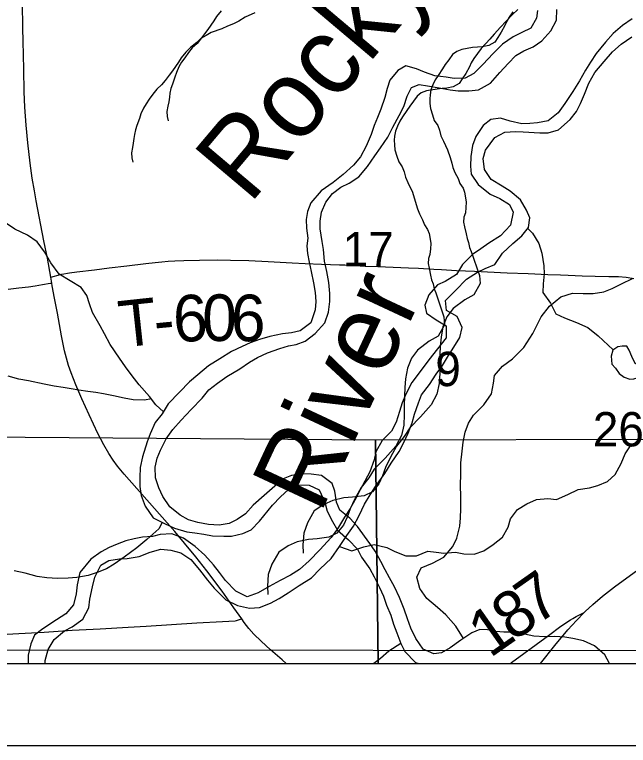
# Model space of a CAD drawing. Extents: x -21.1 to 50.3, y -4.9 to 22.1.
# Drawn here: x 6.488 to 7.237, y 14 to 14.892 of the extents above; entities that cross this region are included whole.
import ezdxf

# ---------------------------------------------------------------- set-up
doc = ezdxf.new("R2010")
doc.units = 0
for name, color, linetype in [('GM_X_Corporation', 7, 'Continuous'), ('GM_X_County', 7, 'Continuous'), ('GM_X_County_Road', 7, 'Continuous'), ('GM_X_County_Road_Text', 7, 'Continuous'), ('GM_X_Major_River', 7, 'Continuous'), ('GM_X_Major_River_Text', 7, 'Continuous'), ('GM_X_Minor_Lake', 7, 'Continuous'), ('GM_X_Minor_River', 7, 'Continuous'), ('GM_X_Minor_River_Text', 7, 'Continuous'), ('GM_X_Rail_Line_Text', 7, 'Continuous'), ('GM_X_Section', 7, 'Continuous'), ('GM_X_Section_Text', 7, 'Continuous'), ('GM_X_Township_Road', 7, 'Continuous'), ('GM_X_Township_Road_Text', 7, 'Continuous'), ('GM_X_US_Route', 7, 'Continuous'), ('SH_Cut_Line', 7, 'Continuous'), ('SH_Data', 7, 'Continuous')]:
    doc.layers.add(name, color=color, linetype=linetype)

msp = doc.modelspace()

# ---------------------------------------------------------------- linework, layer by layer
at = {"layer": 'GM_X_Corporation'}
for points in [[(5.92427, 14.1), (6.9316, 14.1), (6.92825, 14.37244), (5.91319, 14.38034)], [(6.9316, 14.1), (7.95798, 14.1), (7.95725, 14.37488), (6.92825, 14.37244)]]:
    msp.add_lwpolyline(points, close=True, dxfattribs=at)
at = {"layer": 'GM_X_County'}
msp.add_lwpolyline([(8.9, 14.74638), (8.9, 20.9), (2.1, 20.9), (2.1, 14.1), (8.89319, 14.1)], dxfattribs=at)
at = {"layer": 'GM_X_County_Road'}
msp.add_line((6.53335, 14.56428), (6.53204, 14.57164), dxfattribs=at)
for points in [[(6.53204, 14.57164), (6.52797, 14.5946), (6.52382, 14.61594), (6.5144, 14.66479), (6.5121, 14.67701), (6.50952, 14.69232), (6.50693, 14.71078), (6.50409, 14.73548), (6.50204, 14.75715), (6.50053, 14.77889), (6.4998, 14.79755), (6.49915, 14.82553), (6.4983, 14.85971), (6.49802, 14.87525), (6.49764, 14.90635)], [(6.76509, 14.15447), (6.75559, 14.16784), (6.74116, 14.18807), (6.72247, 14.21288), (6.70912, 14.23004), (6.69541, 14.24692), (6.68336, 14.26113), (6.65878, 14.28918), (6.62161, 14.33104), (6.6137, 14.34069), (6.60821, 14.34829), (6.6031, 14.35614), (6.59685, 14.36694), (6.5897, 14.38079), (6.57904, 14.40328), (6.56992, 14.42303), (6.56251, 14.44014), (6.55683, 14.45463), (6.55382, 14.4635), (6.55119, 14.47248), (6.54892, 14.48156), (6.54518, 14.49986), (6.54016, 14.52737), (6.53677, 14.54571), (6.53393, 14.56099), (6.53335, 14.56428)], [(7.09308, 14.1), (7.09438, 14.10097), (7.13949, 14.13407), (7.15471, 14.14543), (7.16625, 14.15316), (7.16931, 14.15496), (7.17331, 14.1572), (7.18289, 14.16209)], [(6.81922, 14.1), (6.81434, 14.10441), (6.80036, 14.11667), (6.78883, 14.12704), (6.77999, 14.13575), (6.77383, 14.14273), (6.76818, 14.15014), (6.76509, 14.15447)]]:
    msp.add_lwpolyline(points, dxfattribs=at)
at = {"layer": 'GM_X_Major_River'}
for points in [[(7.24178, 14.88659), (7.22989, 14.87879), (7.21834, 14.86871), (7.20906, 14.85822), (7.19783, 14.84433), (7.19083, 14.8338), (7.1846, 14.82402), (7.17719, 14.81122), (7.16939, 14.79804), (7.15928, 14.78338), (7.15151, 14.7721), (7.13921, 14.76241), (7.12626, 14.75994), (7.11675, 14.75895), (7.10687, 14.75872), (7.09287, 14.76197), (7.08077, 14.76558), (7.06934, 14.76385), (7.05974, 14.7564), (7.0508, 14.74324), (7.04683, 14.73228), (7.04472, 14.71864), (7.04415, 14.70687), (7.04515, 14.69736), (7.05369, 14.68469), (7.06831, 14.67269), (7.08001, 14.66758), (7.09205, 14.66018), (7.09646, 14.65061), (7.09318, 14.63508), (7.08082, 14.62198), (7.06663, 14.61308), (7.05702, 14.60601), (7.04667, 14.59932), (7.0347, 14.58697), (7.02729, 14.57454), (7.01349, 14.56602), (7.00393, 14.56198), (6.99349, 14.54999), (6.98873, 14.53714), (6.99048, 14.52762), (7.00251, 14.51946)], [(6.97322, 14.39378), (6.97604, 14.40438), (6.98081, 14.41798), (6.98438, 14.4278), (6.99445, 14.44057), (7.00262, 14.45298), (7.01, 14.4635), (7.01741, 14.47593), (7.02402, 14.48608), (7.03142, 14.49775), (7.03427, 14.50986), (7.02802, 14.52363), (7.01522, 14.53066), (7.01389, 14.54284), (7.02585, 14.55519), (7.03936, 14.56904), (7.05279, 14.57758), (7.06235, 14.58199), (7.0742, 14.58713), (7.08353, 14.60066), (7.09587, 14.61263), (7.10703, 14.62196), (7.11516, 14.63209), (7.11686, 14.64384), (7.11283, 14.6534), (7.10543, 14.66567), (7.09268, 14.6765), (7.0829, 14.68273), (7.06973, 14.69053), (7.06156, 14.70281), (7.05987, 14.71613), (7.06269, 14.72634), (7.07394, 14.74175), (7.0862, 14.7484), (7.09913, 14.74934), (7.10861, 14.74882), (7.12911, 14.74775), (7.13898, 14.7476), (7.15157, 14.7512), (7.16582, 14.7639), (7.17357, 14.77366), (7.17866, 14.78346), (7.18339, 14.79479), (7.18892, 14.80838), (7.19595, 14.82119), (7.20756, 14.83469), (7.21761, 14.84631), (7.22802, 14.85603), (7.24107, 14.86495)], [(7.00251, 14.51946), (7.01455, 14.51206), (7.0147, 14.49724), (7.00424, 14.4841), (6.9934, 14.47059), (6.98408, 14.45782), (6.97284, 14.44279), (6.9654, 14.42847), (6.96106, 14.4179), (6.95786, 14.40769), (6.95348, 14.39446), (6.94799, 14.38353), (6.93641, 14.37193), (6.92899, 14.35836), (6.92694, 14.34852), (6.92139, 14.33379), (6.90966, 14.31193), (6.903, 14.29912), (6.89753, 14.28932), (6.89053, 14.27841), (6.88195, 14.26411), (6.87419, 14.25359), (6.86066, 14.2386), (6.84754, 14.22512), (6.83561, 14.21467), (6.82486, 14.20761), (6.81223, 14.20135), (6.79882, 14.19395), (6.78503, 14.18619), (6.77166, 14.18145), (6.75809, 14.18811), (6.74538, 14.20122), (6.73793, 14.21083), (6.73087, 14.22044), (6.72003, 14.232), (6.70842, 14.24281), (6.69415, 14.2529), (6.67979, 14.25806), (6.66573, 14.25751), (6.6562, 14.255), (6.64403, 14.25404), (6.63375, 14.2523), (6.62383, 14.24979), (6.61313, 14.24578), (6.60319, 14.24137), (6.59362, 14.2362), (6.58094, 14.22727), (6.56778, 14.21114), (6.56451, 14.19599), (6.5632, 14.18499), (6.55995, 14.17175), (6.55066, 14.16049), (6.53915, 14.15307), (6.52227, 14.14231), (6.51228, 14.13448), (6.50794, 14.12391), (6.50469, 14.11029), (6.50453, 14.1)], [(6.52528, 14.1), (6.52547, 14.10351), (6.5291, 14.11713), (6.53613, 14.12918), (6.54882, 14.13963), (6.5584, 14.1448), (6.57145, 14.1541), (6.57851, 14.16805), (6.57981, 14.17828), (6.58308, 14.19343), (6.58592, 14.20516), (6.59336, 14.21986), (6.60295, 14.2258), (6.61589, 14.2275), (6.6254, 14.22812), (6.63987, 14.23056), (6.65324, 14.23567), (6.66659, 14.23965), (6.67873, 14.23832), (6.69083, 14.2351), (6.70324, 14.22694), (6.71368, 14.21424), (6.72336, 14.20156), (6.73156, 14.19194), (6.74577, 14.17766), (6.7601, 14.17061), (6.77448, 14.16735), (6.78665, 14.16831), (6.8004, 14.17342), (6.81075, 14.17934), (6.82187, 14.18601), (6.83531, 14.1953), (6.85026, 14.20457), (6.86107, 14.21542), (6.87418, 14.22814), (6.88466, 14.24279), (6.8936, 14.25633), (6.90138, 14.26761), (6.90841, 14.28042), (6.91508, 14.29438), (6.92171, 14.30567), (6.92833, 14.31583), (6.93959, 14.33199), (6.94738, 14.34441), (6.9571, 14.3587), (6.96257, 14.36887), (6.96808, 14.38094), (6.97322, 14.39378)]]:
    msp.add_lwpolyline(points, dxfattribs=at)
at = {"layer": 'GM_X_Minor_Lake'}
msp.add_lwpolyline([(7.2569, 14.46232), (7.25046, 14.46315), (7.24517, 14.46624), (7.24109, 14.47463), (7.23813, 14.48226), (7.23514, 14.48723), (7.22945, 14.48729), (7.22413, 14.48658), (7.21801, 14.48247), (7.21603, 14.47489), (7.2167, 14.46539), (7.2212, 14.4604), (7.22569, 14.4539), (7.23171, 14.44928), (7.2389, 14.44693), (7.24346, 14.44726), (7.2507, 14.44947), (7.25641, 14.45131), (7.25908, 14.4528)], dxfattribs=at)
at = {"layer": 'GM_X_Minor_River'}
for points in [[(7.12624, 14.89706), (7.12504, 14.88759), (7.11812, 14.87549), (7.10708, 14.87025), (7.09643, 14.865), (7.08346, 14.85597), (7.072, 14.84466), (7.05939, 14.83108), (7.04832, 14.82015), (7.03765, 14.81452), (7.02437, 14.81385), (7.01451, 14.81543), (7.00086, 14.81741), (6.98837, 14.82166), (6.97853, 14.82589), (6.96527, 14.82939), (6.95575, 14.82376), (6.94581, 14.81206), (6.9427, 14.80183), (6.93959, 14.79085), (6.93495, 14.77646), (6.9307, 14.76624), (6.92684, 14.7564), (6.92298, 14.7458), (6.91719, 14.73142), (6.90989, 14.71819), (6.90148, 14.708), (6.88888, 14.69669), (6.87667, 14.6869), (6.86219, 14.67675), (6.84957, 14.66203), (6.84533, 14.65181), (6.84374, 14.64196), (6.84405, 14.63133), (6.84587, 14.61918), (6.84467, 14.60971), (6.84536, 14.60022), (6.84757, 14.58958), (6.84977, 14.57819), (6.85272, 14.56451), (6.85491, 14.55274), (6.8556, 14.54173), (6.85478, 14.53149), (6.84936, 14.51559), (6.83639, 14.50581), (6.82575, 14.5036), (6.81474, 14.50215), (6.79954, 14.4992), (6.78699, 14.49549), (6.77558, 14.49139), (6.76568, 14.48689), (6.75274, 14.4809), (6.73826, 14.47189), (6.72454, 14.46325), (6.71157, 14.45233), (6.70127, 14.44366), (6.68904, 14.43122), (6.67529, 14.41689), (6.668, 14.40479), (6.65958, 14.39422), (6.65341, 14.38022), (6.64993, 14.37038), (6.64412, 14.3522), (6.64138, 14.33932), (6.64091, 14.32681), (6.64084, 14.31581), (6.64229, 14.30479), (6.64714, 14.29187), (6.65691, 14.27777), (6.6709, 14.27085), (6.68301, 14.26509), (6.69816, 14.26082), (6.70801, 14.25924), (6.71901, 14.25766)], [(6.71152, 14.27212), (6.70015, 14.27522), (6.68994, 14.28098), (6.67749, 14.2913), (6.66884, 14.30387), (6.66398, 14.31415), (6.65989, 14.32669), (6.65959, 14.33959), (6.66194, 14.35058), (6.66618, 14.36042), (6.6731, 14.37403), (6.68115, 14.38574), (6.69109, 14.39706), (6.70332, 14.40988), (6.71669, 14.42384), (6.72511, 14.43403), (6.73541, 14.44194), (6.74685, 14.45021), (6.76285, 14.4596), (6.77466, 14.46787), (6.78457, 14.4735), (6.79675, 14.47912), (6.81158, 14.48433), (6.82223, 14.48768), (6.83173, 14.48914), (6.84238, 14.49325), (6.85496, 14.50266), (6.86643, 14.51587), (6.87108, 14.52873), (6.87268, 14.54162), (6.87274, 14.55149), (6.87132, 14.56515), (6.86913, 14.57845), (6.86617, 14.59098), (6.86475, 14.60541), (6.86329, 14.6149), (6.86074, 14.63047), (6.8608, 14.63996), (6.8624, 14.65095), (6.86779, 14.66306), (6.87583, 14.67363), (6.88612, 14.68115), (6.8964, 14.6864), (6.90822, 14.69392), (6.91854, 14.70637), (6.92774, 14.7196), (6.93463, 14.72942), (6.94345, 14.74226), (6.9496, 14.75474), (6.95728, 14.76873), (6.96305, 14.7797), (6.96693, 14.7922), (6.97231, 14.80279), (6.98182, 14.80652), (6.99205, 14.80494), (7.00608, 14.80258), (7.01934, 14.80022), (7.0292, 14.79902), (7.04248, 14.79894), (7.05425, 14.80001), (7.06873, 14.80826), (7.0802, 14.82147), (7.09014, 14.83241), (7.09969, 14.84222), (7.10921, 14.84785), (7.12063, 14.85271), (7.1313, 14.85985), (7.14239, 14.87193), (7.1493, 14.88516), (7.14977, 14.89806)], [(6.74017, 14.89666), (6.73451, 14.8898), (6.73111, 14.88446), (6.72394, 14.87379), (6.71978, 14.86845), (6.71487, 14.86196), (6.71071, 14.85662), (6.70465, 14.85127), (6.70011, 14.84555), (6.69558, 14.83906), (6.69181, 14.83373), (6.68841, 14.82839), (6.68541, 14.82116), (6.68354, 14.81545), (6.68054, 14.80707), (6.67866, 14.80175), (6.67755, 14.79604), (6.67682, 14.7911), (6.67609, 14.7854), (6.67498, 14.78007), (6.67387, 14.77361), (6.67429, 14.76753), (6.67546, 14.76222)], [(7.10196, 14.8981), (7.09515, 14.8916), (7.08796, 14.88397), (7.08077, 14.87671), (7.0732, 14.86793), (7.06791, 14.86182), (7.06299, 14.85648), (7.05731, 14.85075), (7.05278, 14.84465), (7.04825, 14.83817), (7.04523, 14.83321), (7.04298, 14.82826), (7.03846, 14.81988), (7.03431, 14.8134), (7.03053, 14.80768), (7.02332, 14.80384), (7.01534, 14.80228), (7.00963, 14.80187), (7.00354, 14.80108), (6.99062, 14.79873), (6.98416, 14.79642), (6.97923, 14.79259), (6.9747, 14.78611), (6.97017, 14.78038), (6.96677, 14.77505), (6.96149, 14.76704), (6.95809, 14.76171), (6.95508, 14.75561), (6.95283, 14.74952), (6.95172, 14.74344), (6.95137, 14.7385), (6.9514, 14.7328), (6.95219, 14.72673), (6.95452, 14.71914), (6.95684, 14.71232), (6.96106, 14.70626), (6.96338, 14.7002), (6.96494, 14.69336), (6.96802, 14.68693), (6.97034, 14.68162), (6.97303, 14.67632), (6.97613, 14.66722), (6.97807, 14.66001), (6.97962, 14.6547), (6.98194, 14.64863), (6.98579, 14.64143), (6.9881, 14.63537), (6.99194, 14.62969), (6.99387, 14.62476), (6.99505, 14.61793), (6.99585, 14.61262), (6.9955, 14.60616), (6.99478, 14.59932), (6.9929, 14.59437), (6.99256, 14.58829), (6.99373, 14.5826), (6.99568, 14.57387), (6.99685, 14.56818), (6.99878, 14.56325), (6.99996, 14.55718), (7.00189, 14.55225), (7.01197, 14.52296)], [(7.09607, 14.89516), (7.09154, 14.88868), (7.08852, 14.88373), (7.08627, 14.87878), (7.08175, 14.8704), (7.07759, 14.86391), (7.07382, 14.8582), (7.06661, 14.85436), (7.05863, 14.8528), (7.05292, 14.85239), (7.04683, 14.85159), (7.0339, 14.84925), (7.02745, 14.84693), (7.02252, 14.84311), (7.01799, 14.83662), (7.01345, 14.8309), (7.01006, 14.82556), (7.00477, 14.81756), (7.00138, 14.81222), (6.99837, 14.80613), (6.99612, 14.80004), (6.99501, 14.79395), (6.99466, 14.78901), (6.99469, 14.78331), (6.99548, 14.77724), (6.99781, 14.76966), (7.00013, 14.76283), (7.00435, 14.75678), (7.00667, 14.75071), (7.00823, 14.74388), (7.01131, 14.73744), (7.01363, 14.73213), (7.01632, 14.72683), (7.01942, 14.71773), (7.02136, 14.71052), (7.02291, 14.70521), (7.02523, 14.69915), (7.02908, 14.69195), (7.03139, 14.68589), (7.03523, 14.68021), (7.03716, 14.67528), (7.03834, 14.66845), (7.03913, 14.66314), (7.03879, 14.65668), (7.03807, 14.64983), (7.03619, 14.64489), (7.03584, 14.6388), (7.03702, 14.63311), (7.03897, 14.62439), (7.04014, 14.6187), (7.04207, 14.61377), (7.04325, 14.6077), (7.04518, 14.60277), (7.05526, 14.57348)], [(6.78112, 14.89409), (6.76935, 14.88871), (6.76176, 14.88411), (6.75493, 14.88065), (6.74771, 14.87795), (6.74088, 14.8745), (6.72796, 14.87025), (6.72189, 14.86642), (6.71506, 14.86296), (6.71052, 14.858), (6.70256, 14.85188), (6.69688, 14.84615), (6.69122, 14.83928), (6.68782, 14.83395), (6.68065, 14.82327), (6.67649, 14.81793), (6.67158, 14.81145), (6.66742, 14.80611), (6.66136, 14.80075), (6.65683, 14.79503), (6.6523, 14.78855), (6.64852, 14.78321), (6.64512, 14.77787), (6.64212, 14.77064), (6.64025, 14.76493), (6.63725, 14.75656), (6.63538, 14.75123), (6.63427, 14.74552), (6.63353, 14.74058), (6.6328, 14.73488), (6.63169, 14.72956), (6.63059, 14.72309), (6.631, 14.71702), (6.63217, 14.71171)], [(6.66949, 14.40728), (6.66048, 14.41584), (6.65257, 14.42575), (6.64015, 14.43987), (6.63149, 14.45092), (6.62322, 14.46197), (6.61608, 14.47264), (6.60442, 14.48941), (6.59768, 14.50235), (6.59243, 14.51224), (6.58305, 14.52824), (6.57933, 14.53888), (6.57598, 14.54915), (6.56921, 14.55905), (6.55599, 14.5671), (6.54238, 14.57515), (6.53222, 14.58887), (6.52434, 14.60258), (6.51569, 14.61477), (6.50361, 14.62281), (6.4881, 14.63012), (6.47827, 14.63701)], [(7.11424, 14.63095), (7.11999, 14.62518), (7.12777, 14.61253), (7.13139, 14.6007), (7.13381, 14.58547), (7.13403, 14.57558), (7.13309, 14.56344), (7.13254, 14.55281), (7.14184, 14.53976), (7.14847, 14.52674), (7.15903, 14.52164), (7.17375, 14.5161), (7.18734, 14.51019), (7.20009, 14.49975), (7.21835, 14.48269)], [(7.05526, 14.57348), (7.05608, 14.56362), (7.04823, 14.54992), (7.0373, 14.54377), (7.02299, 14.53306), (7.01549, 14.52315), (7.01065, 14.51098), (7.00846, 14.49807), (7.0074, 14.48744), (7.00709, 14.4772), (7.00679, 14.46544), (7.00686, 14.45444), (7.00618, 14.44154), (7.00324, 14.42863), (6.99652, 14.41568), (6.98337, 14.40118), (6.97022, 14.38744), (6.96348, 14.37716), (6.95409, 14.36534), (6.94662, 14.35163), (6.94065, 14.33908), (6.93693, 14.32919), (6.93245, 14.3193), (6.92457, 14.30938), (6.91476, 14.30477), (6.9004, 14.30277), (6.88981, 14.30195), (6.87621, 14.29882), (6.86527, 14.2942), (6.85359, 14.28615), (6.84536, 14.27169), (6.8409, 14.25914), (6.83986, 14.24472), (6.84031, 14.23448)], [(7.03561, 14.13039), (7.0264, 14.14536), (7.01435, 14.15947), (7.00416, 14.16826), (6.99095, 14.17935), (6.98268, 14.19154), (6.97898, 14.20522), (6.98399, 14.21657), (6.99807, 14.22255), (7.01178, 14.22967), (7.02287, 14.24289), (7.02749, 14.25272), (7.03138, 14.26749), (7.03221, 14.27773), (7.03266, 14.28873), (7.03238, 14.30429), (7.03209, 14.31681), (7.03256, 14.33198), (7.03265, 14.34488), (7.03426, 14.3589), (7.03547, 14.37028), (7.03783, 14.3824), (7.0417, 14.39338), (7.04784, 14.40321), (7.06044, 14.41565), (7.07002, 14.42925), (7.07238, 14.44213), (7.07358, 14.45161), (7.08352, 14.46293), (7.09572, 14.47196), (7.10948, 14.48553), (7.12022, 14.50292), (7.12559, 14.51313), (7.13059, 14.52296), (7.14093, 14.53618), (7.15466, 14.54747), (7.16873, 14.55194), (7.18201, 14.55148), (7.19415, 14.5514), (7.20707, 14.5536), (7.21734, 14.55771), (7.22762, 14.56296), (7.24285, 14.57007)], [(7.01197, 14.52296), (7.01279, 14.51311), (7.00494, 14.4994), (6.99401, 14.49326), (6.9797, 14.48254), (6.9722, 14.47263), (6.96736, 14.46046), (6.96517, 14.44755), (6.96411, 14.43692), (6.9638, 14.42668), (6.9635, 14.41492), (6.96357, 14.40392), (6.9629, 14.39102), (6.95995, 14.37811), (6.95323, 14.36517), (6.94008, 14.35067), (6.92693, 14.33693), (6.92019, 14.32664), (6.91081, 14.31482), (6.90333, 14.30111), (6.89736, 14.28856), (6.89364, 14.27867), (6.88916, 14.26878), (6.88128, 14.25887), (6.87148, 14.25425), (6.85711, 14.25226), (6.84652, 14.25143), (6.83292, 14.2483), (6.82198, 14.24368), (6.8103, 14.23564), (6.80208, 14.22117), (6.79762, 14.20862), (6.79658, 14.1942), (6.79702, 14.18397)], [(6.6549, 14.42284), (6.64647, 14.42124), (6.63282, 14.4217), (6.62182, 14.42367), (6.60856, 14.42678), (6.59643, 14.42913), (6.58696, 14.43071), (6.57748, 14.43191), (6.56648, 14.43349), (6.55701, 14.43507), (6.54715, 14.43665), (6.53616, 14.43861), (6.52403, 14.44096), (6.50509, 14.44487), (6.49295, 14.44684), (6.48008, 14.45072)], [(6.88466, 14.24279), (6.89939, 14.23763), (6.91428, 14.24235), (6.92685, 14.24519), (6.94237, 14.24154), (6.95217, 14.23683), (6.96538, 14.23131), (6.9783, 14.2315), (6.99243, 14.23698), (7.00229, 14.23569), (7.01177, 14.23441), (7.02584, 14.23571), (7.03606, 14.23366), (7.04897, 14.23346), (7.06043, 14.23747), (7.07195, 14.24527), (7.08348, 14.25421), (7.09012, 14.26627), (7.09294, 14.27648), (7.10185, 14.28774), (7.11297, 14.29479), (7.12483, 14.29993), (7.13852, 14.30124), (7.14913, 14.29994), (7.16291, 14.30619), (7.17554, 14.31246), (7.18962, 14.31452), (7.19991, 14.31702), (7.21139, 14.32217), (7.22102, 14.33076), (7.22806, 14.34395), (7.23318, 14.35603), (7.23941, 14.36581)], [(7.21394, 14.1), (7.20831, 14.11048), (7.19548, 14.12156), (7.18224, 14.12771), (7.16936, 14.13044), (7.1595, 14.13202), (7.14736, 14.13286), (7.13484, 14.13255), (7.12156, 14.1334), (7.1102, 14.13574), (7.09693, 14.1381), (7.08517, 14.13817), (7.07531, 14.13899), (7.06507, 14.14095), (7.05559, 14.14139), (7.04608, 14.13728), (7.03235, 14.12826), (7.01939, 14.11923), (7.00911, 14.11284), (6.99961, 14.11176), (6.98675, 14.11753), (6.97773, 14.13049), (6.97136, 14.14305), (6.96726, 14.15445), (6.96354, 14.16624), (6.95757, 14.18069), (6.95158, 14.19363), (6.94558, 14.20467), (6.94033, 14.21418), (6.93471, 14.22446), (6.92796, 14.23702), (6.92157, 14.24654), (6.90653, 14.26712), (6.89711, 14.27743), (6.88503, 14.28698), (6.88092, 14.29687), (6.87874, 14.31016), (6.87538, 14.31967), (6.86254, 14.32923), (6.85004, 14.33121), (6.83979, 14.33127), (6.82574, 14.32946), (6.81584, 14.32535), (6.8021, 14.31367), (6.79256, 14.30501), (6.7792, 14.29333), (6.76965, 14.28276), (6.75973, 14.27562), (6.74983, 14.27075), (6.73768, 14.26892), (6.72478, 14.26976), (6.71152, 14.27212)], [(6.71901, 14.25766), (6.72962, 14.25569), (6.74328, 14.25523), (6.75277, 14.25555), (6.76645, 14.2585), (6.77672, 14.26299), (6.78666, 14.27355), (6.80273, 14.29318), (6.81266, 14.30336), (6.82221, 14.31241), (6.83439, 14.31802), (6.84729, 14.31757), (6.85977, 14.3118), (6.8665, 14.29696), (6.86947, 14.28594), (6.87583, 14.27338), (6.88184, 14.26272), (6.89542, 14.25088), (6.90635, 14.23943), (6.91122, 14.22992), (6.92137, 14.21544), (6.92662, 14.20592), (6.93336, 14.1926), (6.93822, 14.18195), (6.94195, 14.1713), (6.94718, 14.15875), (6.95052, 14.14811), (6.95424, 14.13746), (6.95947, 14.12453), (6.96434, 14.11464), (6.97715, 14.10128), (6.98129, 14.1)], [(6.66823, 14.27218), (6.66403, 14.26445), (6.64952, 14.25126), (6.63731, 14.24109), (6.62168, 14.2298), (6.60948, 14.22115), (6.59995, 14.21552), (6.58892, 14.21104), (6.57789, 14.20731), (6.56383, 14.20474), (6.5532, 14.20405), (6.5403, 14.20375), (6.5274, 14.20459), (6.51565, 14.20618), (6.50088, 14.21006), (6.48761, 14.21318)], [(6.95947, 14.12453), (6.94461, 14.11514), (6.93468, 14.1061), (6.92628, 14.1)]]:
    msp.add_lwpolyline(points, dxfattribs=at)
at = {"layer": 'GM_X_Rail_Line_Text'}
msp.add_lwpolyline([(2.87846, 14.1), (8.9, 14.1)], dxfattribs=at)
at = {"layer": 'GM_X_Section'}
msp.add_lwpolyline([(6.41284, 15.11937), (7.42449, 15.11725), (7.43682, 14.11536), (6.41343, 14.11604)], close=True, dxfattribs=at)
at = {"layer": 'GM_X_Township_Road'}
msp.add_line((6.53335, 14.56428), (6.53204, 14.57164), dxfattribs=at)
for points in [[(6.53204, 14.57164), (6.53665, 14.57289), (6.53963, 14.5737), (6.54569, 14.57504), (6.55485, 14.57671), (6.56404, 14.57808), (6.58557, 14.58062), (6.60337, 14.58274), (6.62486, 14.5853), (6.64807, 14.5881), (6.6596, 14.58942), (6.6677, 14.59012), (6.67556, 14.59089), (6.68351, 14.59136), (6.69457, 14.59198), (6.71357, 14.59229), (6.73608, 14.59259), (6.75134, 14.59227), (6.77392, 14.59172), (6.79737, 14.5907), (6.82665, 14.5889), (6.84262, 14.58812), (6.86255, 14.58725), (6.88451, 14.58655), (6.89108, 14.58634), (6.90351, 14.58564), (6.91591, 14.5851), (6.9314, 14.58448), (6.95003, 14.58371), (6.96865, 14.5828), (6.98107, 14.58238), (6.99961, 14.58137), (7.00881, 14.5807), (7.02735, 14.57957), (7.04907, 14.57872), (7.08917, 14.57694), (7.11472, 14.57596), (7.13876, 14.5748), (7.15428, 14.57417), (7.16359, 14.57383), (7.18052, 14.5729), (7.19665, 14.57251), (7.21323, 14.57242), (7.22511, 14.5722), (7.23438, 14.57131), (7.24359, 14.56989)], [(6.48008, 14.55671), (6.49332, 14.5584), (6.50478, 14.55965), (6.51325, 14.56081), (6.5219, 14.56244), (6.53156, 14.564), (6.53335, 14.56428)], [(6.47148, 14.13543), (6.49322, 14.13655), (6.52426, 14.13836), (6.55838, 14.14059), (6.59254, 14.14243), (6.6267, 14.1441), (6.64844, 14.14532), (6.71051, 14.14938), (6.74154, 14.15125), (6.75705, 14.15222), (6.75864, 14.15246), (6.76124, 14.15307), (6.76363, 14.15393), (6.76509, 14.15447)]]:
    msp.add_lwpolyline(points, dxfattribs=at)
at = {"layer": 'GM_X_US_Route'}
msp.add_lwpolyline([(7.12975, 14.1), (7.14729, 14.12203), (7.16309, 14.14113), (7.17348, 14.15259), (7.18289, 14.16209), (7.18438, 14.16358), (7.19349, 14.17196), (7.20533, 14.18193), (7.22001, 14.19336), (7.25754, 14.22096)], dxfattribs=at)
at = {"layer": 'SH_Cut_Line'}
msp.add_lwpolyline([(2.1, 14.1), (8.9, 14.1)], dxfattribs=at)
at = {"layer": 'SH_Data'}
msp.add_line((2, 14), (9, 14), dxfattribs=at)

# ---------------------------------------------------------------- texts
at = {"layer": 'GM_X_County_Road_Text'}
for s, rotation, p in [('7', 35.1023, (7.12469, 14.14577)), ('8', 35.10222, (7.09628, 14.1258)), ('1', 35.1015, (7.06787, 14.10584))]:
    msp.add_text(s, height=0.05682, rotation=rotation, dxfattribs=at).set_placement(p)
at = {"layer": 'GM_X_Major_River_Text'}
msp.add_text('River', height=0.094725, rotation=64.97232, dxfattribs=at).set_placement((6.8606, 14.28081))
at = {"layer": 'GM_X_Minor_River_Text'}
msp.add_text('Rocky ', height=0.094721, rotation=49.83027, dxfattribs=at).set_placement((6.77458, 14.65921))
at = {"layer": 'GM_X_Section_Text'}
for s, height, p in [('17', 0.041856, (6.88836, 14.58467)), ('9', 0.04186, (7.00137, 14.43849)), ('26', 0.041856, (7.19364, 14.36496))]:
    msp.add_text(s, height=height, rotation=0.00001, dxfattribs=at).set_placement(p)
at = {"layer": 'GM_X_Township_Road_Text'}
for s, rotation, p in [('6', 2.44141, (6.68249, 14.49218)), ('0', 359.78143, (6.71676, 14.49365)), ('6', 359.42238, (6.75167, 14.49352)), ('T', 6.17029, (6.61799, 14.48543)), ('-', 5.52729, (6.66008, 14.48999))]:
    msp.add_text(s, height=0.05682, rotation=rotation, dxfattribs=at).set_placement(p)

doc.saveas('drawing.dxf')
